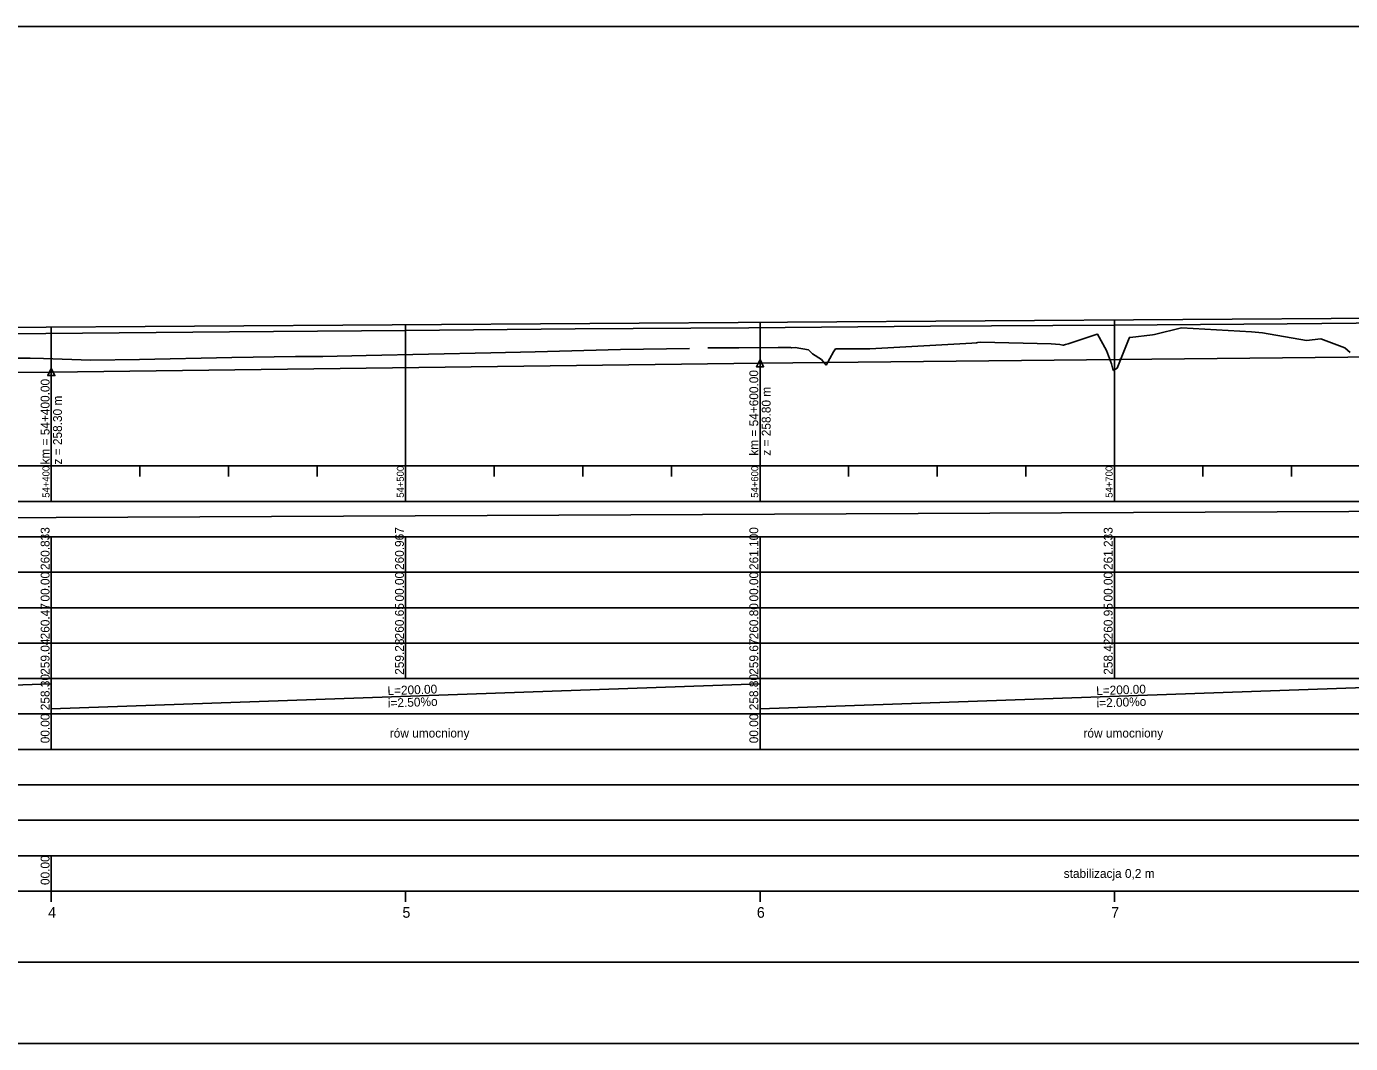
# Model space of a CAD drawing. Extents: x 6445630 to 6518227, y 5499240 to 5511716.
# Drawn here: x 6453624.2 to 6453997.9, y 5508966.7 to 5509253.7 of the extents above; entities that cross this region are included whole.
import ezdxf

# ---------------------------------------------------------------- set-up
doc = ezdxf.new("R2010")
doc.units = 0
for name, color, linetype in [('Default', 7, 'Continuous'), ('TOR_PROF-opisy pomocnicze', 7, 'Continuous'), ('TOR_PROF-rowy otwarte', 7, 'Continuous'), ('TOR_PROF-tabelka-geometria T1', 7, 'Continuous'), ('TOR_PROF-tabelka-kilometracja', 7, 'Continuous'), ('TOR_PROF-tabelka-odleglosci T1', 7, 'Continuous'), ('TOR_PROF-tabelka-pochylenia proj T1', 7, 'Continuous'), ('TOR_PROF-tabelka-rodzaj rowu T1', 7, 'Continuous'), ('TOR_PROF-tabelka-rowyT1', 7, 'Continuous'), ('TOR_PROF-tabelka-rurociagi T1', 7, 'Continuous'), ('TOR_PROF-tabelka-rzedne istn T1', 7, 'Continuous'), ('TOR_PROF-tabelka-rzedne proj T1', 7, 'Continuous'), ('TOR_PROF-tabelka-teren istniejacy T1', 7, 'Continuous'), ('TOR_PROF-tabelka-warstwa ochronna T1', 7, 'Continuous'), ('TOR_PROF-tor istniejacy T1', 7, 'Continuous'), ('TOR_PROF-tor projektowany', 7, 'Continuous'), ('TOR_PROF-uklad odniesienia', 7, 'Continuous'), ('TOR_PROF-warstwa ochronna', 7, 'Continuous'), ('TOR_RAMKI-dodatkowe3', 7, 'Continuous'), ('TOR_RAMKI-MASKA WYCIECIA', 7, 'Continuous')]:
    doc.layers.add(name, color=color, linetype=linetype)

msp = doc.modelspace()

# ---------------------------------------------------------------- linework, layer by layer
at = {"layer": 'TOR_PROF-opisy pomocnicze'}
for p, q in [((6453631.21, 5509156.24), (6453631.21, 5509129.24)), ((6453831.21, 5509158.74), (6453831.21, 5509131.74))]:
    msp.add_line(p, q, dxfattribs=at)
for points in [[(6453831.21, 5509159.74), (6453832.21, 5509157.74), (6453830.21, 5509157.74)], [(6453631.21, 5509157.24), (6453632.21, 5509155.24), (6453630.21, 5509155.24)]]:
    msp.add_lwpolyline(points, close=True, dxfattribs=at)
at = {"layer": 'TOR_PROF-rowy otwarte'}
for p, q in [((6453831.21, 5509158.74), (6454031.21, 5509160.74)), ((6453431.21, 5509154.24), (6453631.21, 5509156.24)), ((6453631.21, 5509156.24), (6453831.21, 5509158.74))]:
    msp.add_line(p, q, dxfattribs=at)
for points in [[(6453631.21, 5509156.24), (6453631.21, 5509134.74), (6453631.21, 5509129.74), (6453631.21, 5509129.74)], [(6453831.21, 5509158.74), (6453831.21, 5509134.74), (6453831.21, 5509129.74), (6453831.21, 5509129.74)]]:
    msp.add_lwpolyline(points, dxfattribs=at)
at = {"layer": 'TOR_PROF-tabelka-geometria T1'}
for points in [[(6452331.21, 5508989.74), (6462728.4, 5508989.74)], [(6452331.21, 5508989.74), (6462731.21, 5508989.74)]]:
    msp.add_lwpolyline(points, dxfattribs=at)
at = {"layer": 'TOR_PROF-tabelka-kilometracja'}
for points in [[(6453631.21, 5509006.74), (6453631.21, 5509009.74)], [(6453731.21, 5509006.74), (6453731.21, 5509009.74)], [(6453831.21, 5509006.74), (6453831.21, 5509009.74)], [(6453931.21, 5509006.74), (6453931.21, 5509009.74)]]:
    msp.add_lwpolyline(points, dxfattribs=at)
at = {"layer": 'TOR_PROF-tabelka-odleglosci T1'}
msp.add_lwpolyline([(6452331.21, 5509089.74), (6462731.21, 5509089.74), (6462731.21, 5509099.74), (6452331.21, 5509099.74)], close=True, dxfattribs=at)
for points in [[(6453631.21, 5509089.74), (6453631.21, 5509099.74)], [(6453731.21, 5509089.74), (6453731.21, 5509099.74)], [(6453831.21, 5509089.74), (6453831.21, 5509099.74)], [(6453931.21, 5509089.74), (6453931.21, 5509099.74)]]:
    msp.add_lwpolyline(points, dxfattribs=at)
at = {"layer": 'TOR_PROF-tabelka-pochylenia proj T1'}
msp.add_lwpolyline([(6452331.21, 5509109.74), (6462731.21, 5509109.74), (6462731.21, 5509119.74), (6452331.21, 5509119.74)], close=True, dxfattribs=at)
msp.add_lwpolyline([(6452781.21, 5509111.24), (6454281.21, 5509118.24)], dxfattribs=at)
at = {"layer": 'TOR_PROF-tabelka-rodzaj rowu T1'}
for points in [[(6452331.21, 5509049.74), (6462731.21, 5509049.74), (6462731.21, 5509059.74), (6452331.21, 5509059.74)], [(6452331.21, 5509029.74), (6462731.21, 5509029.74), (6462731.21, 5509039.74), (6452331.21, 5509039.74)]]:
    msp.add_lwpolyline(points, close=True, dxfattribs=at)
for points in [[(6453631.21, 5509049.74), (6453631.21, 5509059.74)], [(6453831.21, 5509049.74), (6453831.21, 5509059.74)]]:
    msp.add_lwpolyline(points, dxfattribs=at)
at = {"layer": 'TOR_PROF-tabelka-rowyT1'}
msp.add_lwpolyline([(6452331.21, 5509059.74), (6462731.21, 5509059.74), (6462731.21, 5509069.74), (6452331.21, 5509069.74)], close=True, dxfattribs=at)
for points in [[(6453631.21, 5509059.74), (6453631.21, 5509069.74)], [(6453831.21, 5509059.74), (6453831.21, 5509069.74)], [(6453431.21, 5509061.24), (6453631.21, 5509068.24)], [(6453631.21, 5509061.24), (6453831.21, 5509068.24)], [(6453831.21, 5509061.24), (6454031.21, 5509068.24)]]:
    msp.add_lwpolyline(points, dxfattribs=at)
at = {"layer": 'TOR_PROF-tabelka-rurociagi T1'}
msp.add_lwpolyline([(6452331.21, 5509039.74), (6462731.21, 5509039.74), (6462731.21, 5509049.74), (6452331.21, 5509049.74)], close=True, dxfattribs=at)
at = {"layer": 'TOR_PROF-tabelka-rzedne istn T1'}
msp.add_lwpolyline([(6452331.21, 5509079.74), (6462731.21, 5509079.74), (6462731.21, 5509089.74), (6452331.21, 5509089.74)], close=True, dxfattribs=at)
for points in [[(6453631.21, 5509079.74), (6453631.21, 5509089.74)], [(6453731.21, 5509079.74), (6453731.21, 5509089.74)], [(6453831.21, 5509079.74), (6453831.21, 5509089.74)], [(6453931.21, 5509079.74), (6453931.21, 5509089.74)], [(6453631.21, 5509069.74), (6453631.21, 5509079.74)], [(6453631.21, 5509069.74), (6453631.21, 5509079.74)], [(6453631.21, 5509069.74), (6453631.21, 5509079.74)], [(6453631.21, 5509069.74), (6453631.21, 5509079.74)], [(6453631.21, 5509069.74), (6453631.21, 5509079.74)], [(6453731.21, 5509069.74), (6453731.21, 5509079.74)], [(6453731.21, 5509069.74), (6453731.21, 5509079.74)], [(6453731.21, 5509069.74), (6453731.21, 5509079.74)], [(6453731.21, 5509069.74), (6453731.21, 5509079.74)], [(6453731.21, 5509069.74), (6453731.21, 5509079.74)], [(6453831.21, 5509069.74), (6453831.21, 5509079.74)], [(6453831.21, 5509069.74), (6453831.21, 5509079.74)], [(6453831.21, 5509069.74), (6453831.21, 5509079.74)], [(6453831.21, 5509069.74), (6453831.21, 5509079.74)], [(6453831.21, 5509069.74), (6453831.21, 5509079.74)], [(6453931.21, 5509069.74), (6453931.21, 5509079.74)], [(6453931.21, 5509069.74), (6453931.21, 5509079.74)], [(6453931.21, 5509069.74), (6453931.21, 5509079.74)], [(6453931.21, 5509069.74), (6453931.21, 5509079.74)], [(6453931.21, 5509069.74), (6453931.21, 5509079.74)]]:
    msp.add_lwpolyline(points, dxfattribs=at)
at = {"layer": 'TOR_PROF-tabelka-rzedne proj T1'}
msp.add_lwpolyline([(6452331.21, 5509099.74), (6462731.21, 5509099.74), (6462731.21, 5509109.74), (6452331.21, 5509109.74)], close=True, dxfattribs=at)
for points in [[(6453631.21, 5509099.74), (6453631.21, 5509109.74)], [(6453731.21, 5509099.74), (6453731.21, 5509109.74)], [(6453831.21, 5509099.74), (6453831.21, 5509109.74)], [(6453931.21, 5509099.74), (6453931.21, 5509109.74)]]:
    msp.add_lwpolyline(points, dxfattribs=at)
at = {"layer": 'TOR_PROF-tabelka-teren istniejacy T1'}
msp.add_lwpolyline([(6452331.21, 5509069.74), (6462731.21, 5509069.74), (6462731.21, 5509079.74), (6452331.21, 5509079.74)], close=True, dxfattribs=at)
msp.add_lwpolyline([(6452331.21, 5509069.74), (6462731.21, 5509069.74), (6462731.21, 5509079.74), (6452331.21, 5509079.74)], close=True, dxfattribs=at)
msp.add_lwpolyline([(6452331.21, 5509069.74), (6462731.21, 5509069.74), (6462731.21, 5509079.74), (6452331.21, 5509079.74)], close=True, dxfattribs=at)
msp.add_lwpolyline([(6452331.21, 5509069.74), (6462731.21, 5509069.74), (6462731.21, 5509079.74), (6452331.21, 5509079.74)], close=True, dxfattribs=at)
msp.add_lwpolyline([(6452331.21, 5509069.74), (6462731.21, 5509069.74), (6462731.21, 5509079.74), (6452331.21, 5509079.74)], close=True, dxfattribs=at)
at = {"layer": 'TOR_PROF-tabelka-warstwa ochronna T1'}
msp.add_lwpolyline([(6452331.21, 5509019.74), (6462731.21, 5509019.74), (6462731.21, 5509029.74), (6452331.21, 5509029.74)], close=True, dxfattribs=at)
at = {"layer": 'TOR_PROF-tor istniejacy T1'}
msp.add_lwpolyline([(6454381.42, 5509172.74), (6454331.32, 5509172.69), (6454280.58, 5509172.34), (6454229.53, 5509171.99), (6454179.83, 5509171.59), (6454129.75, 5509171.14), (6454079.49, 5509170.69), (6454028.68, 5509170.29), (6453980.02, 5509169.84), (6453931.09, 5509169.49), (6453879.28, 5509169.14), (6453828.09, 5509168.74), (6453779, 5509168.39), (6453731.2, 5509167.99), (6453681.54, 5509167.59), (6453629.63, 5509167.09), (6453583.41, 5509166.84)], dxfattribs=at)
at = {"layer": 'TOR_PROF-tor projektowany'}
msp.add_line((6452781.21, 5509163.24), (6454281.21, 5509173.24), dxfattribs=at)
msp.add_line((6452781.21, 5509163.24), (6454281.21, 5509173.24), dxfattribs=at)
for points in [[(6453931.21, 5509170.9), (6453931.21, 5509134.74), (6453931.21, 5509129.74), (6453931.21, 5509129.74)], [(6453931.21, 5509170.9), (6453931.21, 5509134.74), (6453931.21, 5509129.74), (6453931.21, 5509129.74)], [(6453631.21, 5509168.9), (6453631.21, 5509134.74), (6453631.21, 5509129.74), (6453631.21, 5509129.74)], [(6453631.21, 5509168.9), (6453631.21, 5509134.74), (6453631.21, 5509129.74), (6453631.21, 5509129.74)], [(6453731.21, 5509169.57), (6453731.21, 5509134.74), (6453731.21, 5509129.74), (6453731.21, 5509129.74)], [(6453731.21, 5509169.57), (6453731.21, 5509134.74), (6453731.21, 5509129.74), (6453731.21, 5509129.74)], [(6453831.21, 5509170.24), (6453831.21, 5509134.74), (6453831.21, 5509129.74), (6453831.21, 5509129.74)], [(6453831.21, 5509170.24), (6453831.21, 5509134.74), (6453831.21, 5509129.74), (6453831.21, 5509129.74)]]:
    msp.add_lwpolyline(points, dxfattribs=at)
at = {"layer": 'TOR_PROF-uklad odniesienia'}
for p, q in [((6452331.21, 5509129.74), (6462731.21, 5509129.74)), ((6453631.21, 5509119.74), (6453631.21, 5509129.74)), ((6453656.21, 5509126.74), (6453656.21, 5509129.74)), ((6453681.21, 5509126.74), (6453681.21, 5509129.74)), ((6453706.21, 5509126.74), (6453706.21, 5509129.74)), ((6453731.21, 5509119.74), (6453731.21, 5509129.74)), ((6453756.21, 5509126.74), (6453756.21, 5509129.74)), ((6453781.21, 5509126.74), (6453781.21, 5509129.74)), ((6453806.21, 5509126.74), (6453806.21, 5509129.74)), ((6453831.21, 5509119.74), (6453831.21, 5509129.74)), ((6453856.21, 5509126.74), (6453856.21, 5509129.74)), ((6453881.21, 5509126.74), (6453881.21, 5509129.74)), ((6453906.21, 5509126.74), (6453906.21, 5509129.74)), ((6453931.21, 5509119.74), (6453931.21, 5509129.74)), ((6453956.21, 5509126.74), (6453956.21, 5509129.74)), ((6453981.21, 5509126.74), (6453981.21, 5509129.74))]:
    msp.add_line(p, q, dxfattribs=at)
at = {"layer": 'TOR_PROF-warstwa ochronna'}
msp.add_lwpolyline([(6452331.21, 5509009.74), (6462731.21, 5509009.74), (6462731.21, 5509019.74), (6452331.21, 5509019.74)], close=True, dxfattribs=at)
msp.add_lwpolyline([(6453631.21, 5509009.74), (6453631.21, 5509019.74)], dxfattribs=at)
at = {"layer": 'TOR_RAMKI-dodatkowe3'}
for p, q in [((6453918.16, 5509164.23), (6453926.1, 5509166.86)), ((6453926.1, 5509166.86), (6453926.39, 5509166.92)), ((6453926.39, 5509166.92), (6453926.47, 5509166.92)), ((6453926.47, 5509166.92), (6453928.99, 5509162.33)), ((6453942.55, 5509166.84), (6453950.16, 5509168.7)), ((6453950.16, 5509168.7), (6453969.9, 5509167.62)), ((6453969.9, 5509167.62), (6453973.04, 5509167.31)), ((6453973.04, 5509167.31), (6453985.4, 5509165.18)), ((6453825.27, 5509163.03), (6453836.3, 5509163.13)), ((6453836.3, 5509163.13), (6453838.56, 5509163.17)), ((6453838.56, 5509163.17), (6453839.79, 5509163.15)), ((6453839.79, 5509163.15), (6453840.12, 5509163.1)), ((6453840.12, 5509163.1), (6453841.09, 5509163.13)), ((6453841.09, 5509163.13), (6453844.91, 5509162.48)), ((6453862.25, 5509162.81), (6453891.03, 5509164.38)), ((6453891.03, 5509164.38), (6453892.17, 5509164.52)), ((6453892.17, 5509164.52), (6453892.47, 5509164.44)), ((6453892.47, 5509164.44), (6453892.56, 5509164.59)), ((6453892.56, 5509164.59), (6453893.53, 5509164.64)), ((6453893.53, 5509164.64), (6453913.4, 5509164.21)), ((6453913.4, 5509164.21), (6453915.84, 5509164.04)), ((6453915.84, 5509164.04), (6453916.64, 5509163.8)), ((6453916.64, 5509163.8), (6453916.81, 5509163.8)), ((6453916.81, 5509163.8), (6453917.41, 5509163.98)), ((6453917.41, 5509163.98), (6453918.16, 5509164.23)), ((6453932.04, 5509157.35), (6453935.36, 5509165.77)), ((6453935.36, 5509165.77), (6453935.43, 5509165.97)), ((6453935.43, 5509165.97), (6453935.69, 5509165.97)), ((6453935.69, 5509165.97), (6453941.97, 5509166.76)), ((6453941.97, 5509166.76), (6453942.55, 5509166.84)), ((6453985.4, 5509165.18), (6453989.46, 5509165.58)), ((6453989.46, 5509165.58), (6453996.22, 5509163.07)), ((6453621.77, 5509160.18), (6453625.27, 5509160.17)), ((6453625.27, 5509160.17), (6453629.04, 5509160.02)), ((6453629.04, 5509160.02), (6453642.28, 5509159.59)), ((6453642.28, 5509159.59), (6453656.14, 5509159.78)), ((6453656.14, 5509159.78), (6453682.16, 5509160.38)), ((6453682.16, 5509160.38), (6453700.12, 5509160.6)), ((6453700.12, 5509160.6), (6453707.88, 5509160.65)), ((6453707.88, 5509160.65), (6453720.11, 5509160.86)), ((6453720.11, 5509160.86), (6453755.21, 5509161.69)), ((6453755.21, 5509161.69), (6453767.74, 5509161.93)), ((6453767.74, 5509161.93), (6453791.85, 5509162.55)), ((6453791.85, 5509162.55), (6453811.31, 5509162.92)), ((6453816.46, 5509163.08), (6453825.27, 5509163.03)), ((6453844.91, 5509162.48), (6453846.02, 5509161.36)), ((6453846.02, 5509161.36), (6453848.6, 5509159.76)), ((6453848.6, 5509159.76), (6453849.89, 5509158.16)), ((6453849.89, 5509158.16), (6453851.96, 5509161.9)), ((6453851.96, 5509161.9), (6453852.48, 5509162.78)), ((6453852.48, 5509162.78), (6453860.26, 5509162.79)), ((6453860.26, 5509162.79), (6453862.25, 5509162.81)), ((6453928.99, 5509162.33), (6453930.43, 5509158.56)), ((6453996.22, 5509163.07), (6453997.79, 5509161.79)), ((6453930.43, 5509158.56), (6453930.89, 5509156.64)), ((6453930.89, 5509156.64), (6453931.96, 5509157.34)), ((6453931.96, 5509157.34), (6453932.04, 5509157.35))]:
    msp.add_line(p, q, dxfattribs=at)
at = {"layer": 'TOR_RAMKI-MASKA WYCIECIA'}
msp.add_lwpolyline([(6452263.34, 5508966.75), (6454333.34, 5508966.75), (6454333.34, 5509253.75), (6452263.34, 5509253.75)], close=True, dxfattribs=at)

# ---------------------------------------------------------------- texts
at = {"layer": 'Default'}
for p in [(6453629.63, 5509167.09), (6453681.54, 5509167.59), (6453731.2, 5509167.99), (6453779, 5509168.39), (6453828.09, 5509168.74), (6453879.28, 5509169.14), (6453931.09, 5509169.49), (6453980.02, 5509169.84)]:
    msp.add_text('+', height=0.001, dxfattribs=at).set_placement(p)
at = {"layer": 'TOR_PROF-opisy pomocnicze'}
for s, p in [('km = 54+600.00', (6453830.71, 5509132.64)), ('km = 54+400.00', (6453630.71, 5509130.14)), ('z = 258.30 m', (6453634.21, 5509130.14)), ('z = 258.80 m', (6453834.21, 5509132.64))]:
    msp.add_text(s, height=2.5, rotation=90, dxfattribs=at).set_placement(p)
at = {"layer": 'TOR_PROF-tabelka-kilometracja'}
for s, p in [('4', (6453630.32, 5509002.24)), ('5', (6453730.31, 5509002.24)), ('6', (6453830.32, 5509002.24)), ('7', (6453930.32, 5509002.24))]:
    msp.add_text(s, height=3, dxfattribs=at).set_placement(p)
at = {"layer": 'TOR_PROF-tabelka-odleglosci T1'}
for p in [(6453630.71, 5509091.48), (6453730.71, 5509091.48), (6453830.71, 5509091.48), (6453930.71, 5509091.48)]:
    msp.add_text('00.00', height=2.5, rotation=90, dxfattribs=at).set_placement(p)
at = {"layer": 'TOR_PROF-tabelka-rodzaj rowu T1'}
for p in [(6453630.71, 5509051.48), (6453830.71, 5509051.48)]:
    msp.add_text('00.00', height=2.5, rotation=90, dxfattribs=at).set_placement(p)
at = {"layer": 'TOR_PROF-tabelka-rowyT1'}
for s, rotation, p in [('258.30', 90, (6453630.71, 5509060.8)), ('258.80', 90, (6453830.71, 5509060.8)), ('L=200.00', 2.0045, (6453726.12, 5509065.06)), ('L=200.00', 2.0045, (6453926.12, 5509065.06)), ('i=2.50%o', 2.0045, (6453726.23, 5509061.56)), ('i=2.00%o', 2.0045, (6453926.23, 5509061.56)), ('rów umocniony', 0.087, (6453726.74, 5509053.08)), ('rów umocniony', 0.087, (6453922.5, 5509053.08))]:
    msp.add_text(s, height=2.5, rotation=rotation, dxfattribs=at).set_placement(p)
at = {"layer": 'TOR_PROF-tabelka-rzedne istn T1'}
for s, p in [('260.47', (6453630.71, 5509080.8)), ('260.65', (6453730.71, 5509080.8)), ('260.80', (6453830.71, 5509080.8)), ('260.95', (6453930.71, 5509080.8)), ('259.04', (6453630.71, 5509070.8)), ('259.28', (6453730.71, 5509070.8)), ('259.67', (6453830.71, 5509070.8)), ('258.42', (6453930.71, 5509070.81))]:
    msp.add_text(s, height=2.5, rotation=90, dxfattribs=at).set_placement(p)
at = {"layer": 'TOR_PROF-tabelka-rzedne proj T1'}
for s, p in [('260.833', (6453630.71, 5509100.37)), ('260.967', (6453730.71, 5509100.37)), ('261.100', (6453830.71, 5509100.37)), ('261.233', (6453930.71, 5509100.37))]:
    msp.add_text(s, height=2.5, rotation=90, dxfattribs=at).set_placement(p)
at = {"layer": 'TOR_PROF-uklad odniesienia'}
for s, p in [('54+400', (6453630.71, 5509120.76)), ('54+500', (6453730.71, 5509120.76)), ('54+600', (6453830.71, 5509120.76)), ('54+700', (6453930.71, 5509120.76))]:
    msp.add_text(s, height=2, rotation=90, dxfattribs=at).set_placement(p)
at = {"layer": 'TOR_PROF-warstwa ochronna'}
msp.add_text('00.00', height=2.5, rotation=90, dxfattribs=at).set_placement((6453630.71, 5509011.48))
msp.add_text('stabilizacja 0,2 m', height=2.5, dxfattribs=at).set_placement((6453916.92, 5509013.49))

doc.saveas('drawing.dxf')
